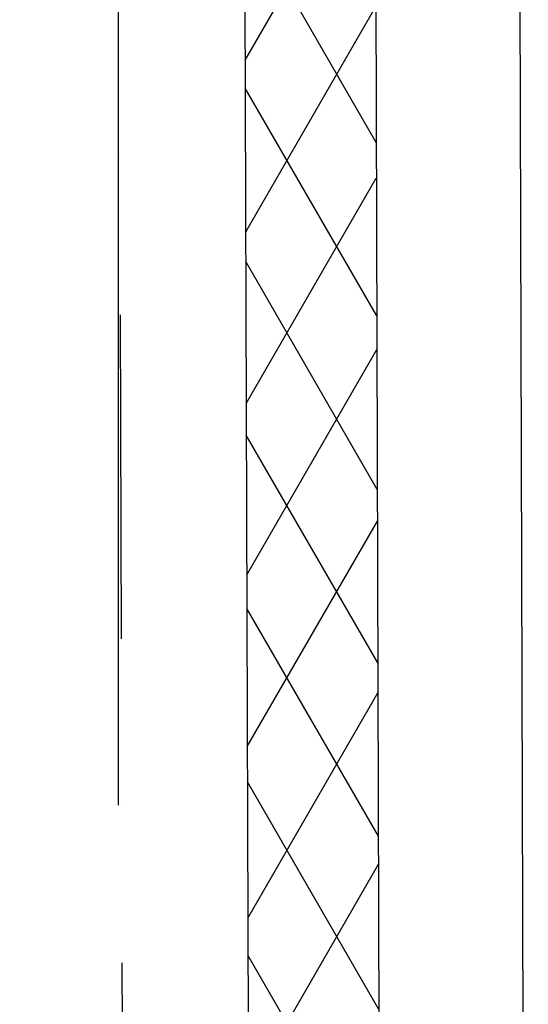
# Model space of a CAD drawing. Header units: millimetres. Extents: x -32221 to 212500, y 31663 to 93766.
# Tile 278 of 340: x 90165 to 90563, y 46698 to 47470. Entities that reach past the tile are written whole.
import ezdxf

# ---------------------------------------------------------------- set-up
doc = ezdxf.new("R2010")
doc.units = ezdxf.units.MM
doc.linetypes.add('DASHDOTX2', pattern=[50.8, 25.4, -12.7, 0, -12.7])
doc.layers.add('osie', color=250, linetype='Continuous')
doc.layers.add('Sciany', color=250, linetype='Continuous')

msp = doc.modelspace()

# ---------------------------------------------------------------- hatches: boundary and pattern name
at = {"layer": 'Sciany', "transparency": 33554687}
h = msp.add_hatch(dxfattribs=at)
h.set_pattern_fill('DIAMONDS', color=256, scale=21.298246, angle=360, style=0)
h.set_pattern_definition([(60, (74679.455, 27072.76), (-58.56231, 33.81097), []), (120, (74679.455, 27072.76), (-58.56231, -33.81097), [])])
h.paths.add_polyline_path([(88656.625, 62052.787), (79453.975, 62062.25), (79453.975, 61960.019), (88656.519, 61950.599)])
h.paths.add_polyline_path([(90450.502, 59450.093), (90442.433, 62050.95), (89849.325, 62051.56), (89849.219, 61949.228), (90340.202, 61948.719), (90347.912, 59463.521)])
h.paths.add_polyline_path([(89271.837, 47649.75), (89271.837, 50675.258), (89166.831, 50684.438), (89169.606, 47649.62)])
h.paths.add_polyline_path([(90134.206, 47841.043), (90143.718, 47841.033), (90340.202, 47840.829), (90347.912, 45355.632), (90450.502, 45342.204), (90442.433, 47943.061), (90152.927, 47943.33), (90134.217, 47943.347), (90134.251, 47884.562)])
h.paths.add_polyline_path([(79426.116, 33439.499), (89271.837, 33439.499), (89271.837, 36567.368), (89166.831, 36576.548), (89169.606, 33541.73), (79426.206, 33529.807)])

# ---------------------------------------------------------------- linework, layer by layer
at = {"layer": 'osie', "linetype": 'DASHDOTX2', "ltscale": 25}
msp.add_line((90241.854, 62730.045), (90241.854, 33019.002), dxfattribs=at)
at = {"layer": 'Sciany'}
for p, q in [((90554.939, 48061.688), (90563.422, 45327.423)), ((90442.433, 47943.061), (90450.502, 45342.204)), ((90340.202, 47840.829), (90347.912, 45355.632))]:
    msp.add_line(p, q, dxfattribs=at)
at = {"layer": 'Sciany', "linetype": 'DASHDOTX2', "ltscale": 10}
msp.add_line((90241.854, 47746.34), (90248.958, 45374.804), dxfattribs=at)

doc.saveas('drawing.dxf')
